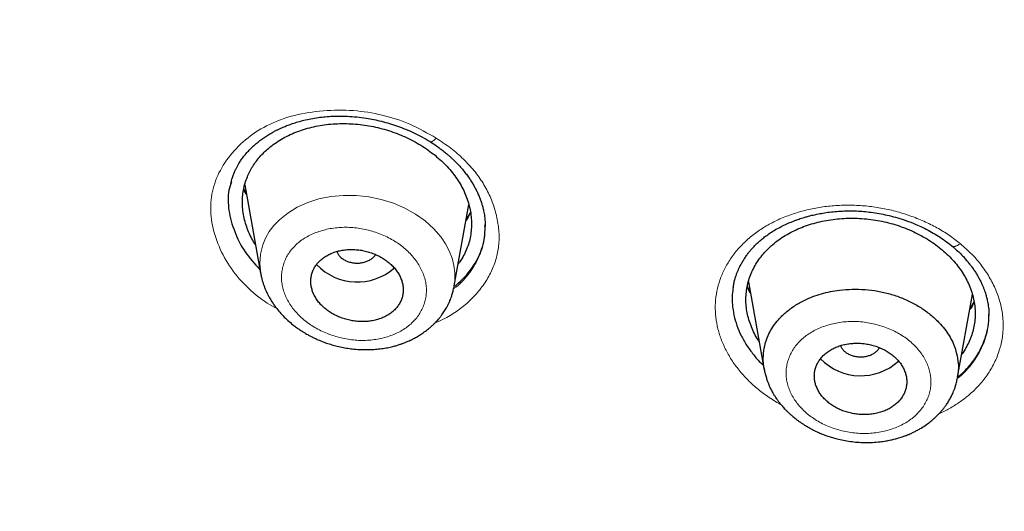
# Model space of a CAD drawing. Header units: millimetres. Extents: x 8 to 1023, y 12 to 832.
# Tile 483 of 656: x 603 to 622, y 780 to 789. Entities that reach past the tile are written whole.
import ezdxf

# ---------------------------------------------------------------- set-up
doc = ezdxf.new("R2010")
doc.units = ezdxf.units.MM

msp = doc.modelspace()

# ---------------------------------------------------------------- linework, layer by layer
at = {"color": 7, "linetype": 'Continuous', "lineweight": 30}
for p, q in [((607.509, 786.007), (607.816, 784.289)), ((611.59, 784.04), (611.872, 785.623)), ((612.184, 785.198), (612.185, 785.209)), ((607.82, 784.283), (607.82, 784.29)), ((617.316, 784.12), (617.622, 782.403)), ((611.585, 784.041), (611.579, 784.015)), ((621.39, 782.265), (621.677, 783.873)), ((621.997, 783.47), (621.996, 783.485))]:
    msp.add_line(p, q, dxfattribs=at)
at = {"color": 8, "linetype": 'Continuous', "lineweight": 0, "flags": 128}
for points in [[(611.118, 786.848), (611.119, 786.847), (611.13, 786.844), (611.143, 786.845), (611.159, 786.851), (611.177, 786.861), (611.196, 786.875), (611.217, 786.893), (611.239, 786.915)], [(607.82, 784.29), (607.802, 784.468), (607.815, 784.657), (607.86, 784.84), (607.915, 784.972), (607.988, 785.098), (608.078, 785.217), (608.184, 785.327), (608.347, 785.459), (608.532, 785.573), (608.736, 785.666), (608.955, 785.735), (609.188, 785.781), (609.43, 785.802), (609.678, 785.8), (609.926, 785.773), (610.169, 785.724), (610.403, 785.651), (610.625, 785.555), (610.832, 785.439), (611.021, 785.304), (611.189, 785.153), (611.332, 784.989), (611.421, 784.857), (611.492, 784.721), (611.546, 784.58), (611.582, 784.438), (611.582, 784.438)], [(621.275, 784.821), (621.285, 784.814), (621.301, 784.809), (621.32, 784.808), (621.341, 784.811), (621.364, 784.818), (621.389, 784.829), (621.416, 784.844), (621.443, 784.862)]]:
    msp.add_lwpolyline(points, dxfattribs=at)
at = {"color": 7, "linetype": 'Continuous', "lineweight": 30}
for centre, start, end in [((609.7, 785.206), 223.2901, 311.5957), ((619.503, 783.383), 224.0488, 312.5667)]:
    msp.add_arc(centre, 1.089, start, end, dxfattribs=at)
for points, knots in [([(599.682, 745.296), (599.045, 745.71), (597.769, 746.537), (595.954, 747.852), (594.215, 749.218), (592.561, 750.639), (590.993, 752.11), (589.514, 753.627), (588.127, 755.19), (586.835, 756.793), (585.64, 758.435), (584.544, 760.114), (583.551, 761.825), (582.662, 763.565), (581.879, 765.332), (581.203, 767.121), (580.634, 768.929), (580.173, 770.754), (579.821, 772.591), (579.58, 774.437), (579.449, 776.289), (579.431, 778.143), (579.525, 779.997), (579.731, 781.845), (580.046, 783.686), (580.472, 785.515), (581.006, 787.329), (581.648, 789.125), (582.396, 790.899), (583.25, 792.649), (584.209, 794.369), (585.272, 796.059), (586.435, 797.713), (587.696, 799.329), (589.053, 800.905), (590.502, 802.438), (592.041, 803.924), (593.668, 805.361), (595.379, 806.746), (597.172, 808.076), (599.044, 809.349), (600.991, 810.562), (603.009, 811.713), (605.094, 812.8), (607.242, 813.822), (609.448, 814.777), (611.71, 815.662), (614.023, 816.476), (616.382, 817.216), (618.785, 817.882), (621.225, 818.472), (623.697, 818.985), (626.198, 819.422), (628.723, 819.78), (631.267, 820.06), (633.826, 820.26), (636.394, 820.386), (638.109, 820.401), (638.967, 820.409)], [0, 0, 0, 0, 0.017858, 0.035716, 0.053573, 0.07143, 0.089286, 0.107143, 0.124999, 0.142856, 0.160713, 0.178571, 0.196429, 0.214287, 0.232143, 0.25, 0.267856, 0.285712, 0.303568, 0.321425, 0.339282, 0.35714, 0.374998, 0.392856, 0.410713, 0.42857, 0.446428, 0.464285, 0.482142, 0.499999, 0.517857, 0.535714, 0.553571, 0.571428, 0.589285, 0.607142, 0.624999, 0.642856, 0.660713, 0.67857, 0.696427, 0.714284, 0.732141, 0.749999, 0.767857, 0.785715, 0.803573, 0.821432, 0.83929, 0.857149, 0.875005, 0.892861, 0.910716, 0.928572, 0.946428, 0.964284, 0.982141, 1, 1, 1, 1]), ([(638.967, 818.009), (638.363, 818.005), (637.155, 817.997), (635.344, 817.932), (633.537, 817.829), (631.733, 817.684), (629.932, 817.497), (628.138, 817.27), (626.406, 817.01), (624.74, 816.723), (623.142, 816.413), (621.561, 816.07), (619.998, 815.696), (618.452, 815.29), (616.871, 814.836), (615.257, 814.332), (613.617, 813.776), (612.006, 813.183), (610.424, 812.556), (608.872, 811.894), (607.347, 811.195), (605.892, 810.481), (604.506, 809.757), (603.192, 809.027), (601.909, 808.271), (600.657, 807.489), (599.437, 806.68), (598.215, 805.823), (596.995, 804.914), (595.784, 803.952), (594.616, 802.964), (593.491, 801.949), (592.408, 800.907), (591.368, 799.838), (590.398, 798.773), (589.498, 797.719), (588.669, 796.68), (587.883, 795.627), (587.142, 794.56), (586.444, 793.479), (585.772, 792.352), (585.13, 791.179), (584.523, 789.96), (583.969, 788.728), (583.469, 787.481), (583.022, 786.222), (582.629, 784.948), (582.298, 783.698), (582.028, 782.477), (581.813, 781.29), (581.646, 780.102), (581.527, 778.911), (581.456, 777.72), (581.433, 776.492), (581.462, 775.23), (581.549, 773.935), (581.692, 772.641), (581.893, 771.348), (582.15, 770.056), (582.464, 768.768), (582.823, 767.522), (583.22, 766.322), (583.651, 765.17), (584.126, 764.03), (584.646, 762.902), (585.211, 761.785), (585.839, 760.646), (586.536, 759.488), (587.305, 758.312), (588.125, 757.153), (588.999, 756.011), (589.924, 754.886), (590.899, 753.781), (591.891, 752.731), (592.892, 751.735), (593.898, 750.792), (594.941, 749.871), (596.02, 748.973), (597.135, 748.096), (598.32, 747.217), (599.579, 746.339), (600.913, 745.464), (602.288, 744.619), (603.703, 743.803), (605.158, 743.016), (606.648, 742.263), (608.124, 741.565), (609.578, 740.921), (611.01, 740.327), (612.463, 739.764), (613.937, 739.231), (615.434, 738.729), (616.999, 738.243), (618.633, 737.778), (620.334, 737.336), (622.053, 736.934), (623.789, 736.571), (625.543, 736.247), (627.31, 735.962), (629.038, 735.725), (630.722, 735.531), (632.361, 735.377), (634.005, 735.258), (635.654, 735.172), (637.309, 735.119), (638.414, 735.113), (638.967, 735.109)], [0, 0, 0, 0, 0.01003, 0.020054, 0.030083, 0.040124, 0.050187, 0.060282, 0.070362, 0.079553, 0.088711, 0.097842, 0.106955, 0.116055, 0.12515, 0.135215, 0.145244, 0.155247, 0.165233, 0.175211, 0.185191, 0.195231, 0.204429, 0.213609, 0.222777, 0.23194, 0.241107, 0.250284, 0.260264, 0.270231, 0.280194, 0.290164, 0.300149, 0.31016, 0.320251, 0.329484, 0.338685, 0.347862, 0.357022, 0.366175, 0.375328, 0.385279, 0.395221, 0.405163, 0.415118, 0.425096, 0.435106, 0.445185, 0.454404, 0.463594, 0.472765, 0.481925, 0.491084, 0.500249, 0.510205, 0.520158, 0.530119, 0.540101, 0.550114, 0.56017, 0.570237, 0.579425, 0.588586, 0.597726, 0.606856, 0.615983, 0.625115, 0.635087, 0.645061, 0.655045, 0.665052, 0.67509, 0.685171, 0.695207, 0.70436, 0.713496, 0.722621, 0.731743, 0.74087, 0.750008, 0.759978, 0.769956, 0.779952, 0.789974, 0.800033, 0.810138, 0.820182, 0.829338, 0.838477, 0.847605, 0.856731, 0.86586, 0.875, 0.885017, 0.895019, 0.905016, 0.915017, 0.92503, 0.935066, 0.945076, 0.954226, 0.963368, 0.97251, 0.981657, 0.990818, 1, 1, 1, 1]), ([(581.934, 776.466), (581.942, 776.968), (581.956, 777.972), (582.075, 779.474), (582.264, 780.971), (582.532, 782.463), (582.875, 783.948), (583.285, 785.398), (583.758, 786.808), (584.286, 788.177), (584.881, 789.532), (585.542, 790.874), (586.279, 792.223), (587.095, 793.574), (587.995, 794.925), (588.964, 796.252), (590.002, 797.556), (591.109, 798.835), (592.26, 800.064), (593.447, 801.239), (594.663, 802.36), (595.932, 803.449), (597.255, 804.508), (598.651, 805.55), (600.123, 806.572), (601.67, 807.571), (603.27, 808.53), (604.923, 809.449), (606.627, 810.326), (608.341, 811.144), (610.059, 811.902), (611.775, 812.601), (613.524, 813.257), (615.305, 813.87), (617.147, 814.447), (619.049, 814.986), (621.01, 815.482), (623.001, 815.927), (625.021, 816.321), (627.068, 816.663), (629.092, 816.946), (631.085, 817.173), (633.04, 817.347), (634.999, 817.472), (636.961, 817.547), (638.968, 817.573), (641.018, 817.547), (643.108, 817.465), (645.192, 817.327), (647.271, 817.133), (649.341, 816.885), (651.357, 816.589), (653.314, 816.249), (655.208, 815.87), (657.078, 815.445), (658.925, 814.975), (660.791, 814.446), (662.672, 813.857), (664.561, 813.204), (666.414, 812.502), (668.231, 811.75), (670.011, 810.951), (671.717, 810.121), (673.347, 809.266), (674.899, 808.392), (676.404, 807.482), (677.862, 806.537), (679.305, 805.534), (680.727, 804.472), (682.122, 803.351), (683.458, 802.194), (684.735, 801.002), (685.954, 799.773), (687.09, 798.536), (688.145, 797.295), (689.117, 796.057), (690.027, 794.797), (690.875, 793.516), (691.676, 792.19), (692.425, 790.819), (693.115, 789.403), (693.733, 787.971), (694.279, 786.521), (694.753, 785.052), (695.147, 783.594), (695.463, 782.154), (695.704, 780.737), (695.875, 779.316), (695.982, 777.893), (695.995, 776.942), (696.002, 776.466)], [0, 0, 0, 0, 0.011674, 0.023319, 0.034953, 0.046594, 0.058259, 0.069953, 0.080961, 0.091959, 0.102962, 0.113984, 0.125039, 0.136637, 0.148231, 0.159838, 0.171475, 0.183157, 0.194877, 0.205905, 0.216918, 0.22793, 0.238954, 0.250002, 0.261585, 0.273174, 0.284784, 0.296429, 0.308126, 0.319837, 0.330846, 0.341843, 0.352841, 0.363852, 0.374887, 0.386465, 0.398061, 0.409688, 0.421363, 0.433098, 0.444853, 0.455881, 0.466873, 0.477842, 0.4888, 0.499758, 0.511447, 0.523122, 0.534797, 0.546486, 0.558206, 0.569931, 0.580933, 0.591898, 0.602839, 0.613767, 0.624694, 0.636409, 0.648098, 0.659775, 0.671455, 0.683154, 0.694888, 0.705917, 0.716904, 0.727863, 0.738806, 0.749745, 0.761427, 0.773085, 0.784734, 0.79639, 0.808067, 0.819807, 0.830858, 0.841874, 0.852868, 0.863854, 0.874847, 0.886477, 0.898088, 0.909698, 0.921323, 0.932981, 0.944738, 0.955821, 0.966873, 0.97791, 0.988948, 1, 1, 1, 1]), ([(607.238, 786.03), (607.245, 786.058), (607.259, 786.111), (607.284, 786.186), (607.311, 786.255), (607.339, 786.317), (607.368, 786.372), (607.401, 786.43), (607.442, 786.495), (607.494, 786.565), (607.55, 786.632), (607.611, 786.698), (607.678, 786.762), (607.75, 786.825), (607.824, 786.882), (607.899, 786.936), (607.977, 786.985), (608.045, 787.024), (608.103, 787.055), (608.151, 787.08), (608.203, 787.104), (608.263, 787.131), (608.335, 787.161), (608.421, 787.192), (608.52, 787.225), (608.635, 787.257), (608.765, 787.288), (608.902, 787.312), (609.044, 787.33), (609.19, 787.342), (609.347, 787.346), (609.515, 787.342), (609.693, 787.329), (609.864, 787.306), (610.025, 787.277), (610.176, 787.243), (610.33, 787.201), (610.487, 787.15), (610.645, 787.09), (610.805, 787.02), (610.964, 786.94), (611.066, 786.879), (611.118, 786.848)], [0, 0, 0, 0, 0.026068, 0.049084, 0.069065, 0.086822, 0.103324, 0.118576, 0.140674, 0.164563, 0.188856, 0.210227, 0.235306, 0.259028, 0.281704, 0.303823, 0.325407, 0.346454, 0.358825, 0.371001, 0.38324, 0.397692, 0.414846, 0.434702, 0.457262, 0.482528, 0.510506, 0.541208, 0.568889, 0.598492, 0.629993, 0.663401, 0.698728, 0.735984, 0.765196, 0.795492, 0.826871, 0.859329, 0.892864, 0.92748, 0.963185, 1, 1, 1, 1]), ([(607.717, 784.845), (607.693, 784.882), (607.644, 784.963), (607.584, 785.09), (607.534, 785.224), (607.497, 785.36), (607.473, 785.498), (607.463, 785.636), (607.466, 785.772), (607.483, 785.906), (607.514, 786.037), (607.556, 786.158), (607.606, 786.267), (607.663, 786.367), (607.73, 786.462), (607.804, 786.554), (607.887, 786.641), (607.983, 786.727), (608.094, 786.813), (608.222, 786.896), (608.358, 786.969), (608.503, 787.033), (608.655, 787.087), (608.813, 787.13), (608.976, 787.163), (609.143, 787.186), (609.316, 787.198), (609.491, 787.199), (609.667, 787.19), (609.842, 787.17), (610.015, 787.14), (610.186, 787.1), (610.354, 787.05), (610.518, 786.99), (610.676, 786.921), (610.829, 786.842), (610.976, 786.755), (611.116, 786.659), (611.247, 786.556), (611.369, 786.447), (611.479, 786.333), (611.578, 786.213), (611.666, 786.089), (611.742, 785.96), (611.805, 785.827), (611.855, 785.692), (611.893, 785.556), (611.916, 785.419), (611.927, 785.282), (611.923, 785.146), (611.907, 785.012), (611.876, 784.88), (611.831, 784.753), (611.773, 784.63), (611.717, 784.534), (611.677, 784.482), (611.666, 784.467)], [0, 0, 0, 0, 0.01693, 0.035902, 0.054906, 0.074063, 0.093488, 0.112618, 0.131686, 0.150903, 0.17006, 0.189075, 0.204855, 0.220762, 0.236871, 0.252833, 0.268749, 0.284686, 0.303848, 0.322986, 0.34221, 0.361315, 0.380322, 0.399396, 0.41838, 0.437394, 0.456557, 0.475986, 0.495342, 0.514468, 0.533481, 0.552495, 0.571629, 0.590666, 0.609632, 0.628643, 0.647817, 0.667266, 0.686632, 0.70576, 0.724764, 0.74376, 0.762866, 0.781828, 0.800968, 0.820242, 0.839356, 0.858449, 0.877601, 0.896727, 0.915967, 0.935081, 0.954052, 0.973203, 0.99222, 1, 1, 1, 1]), ([(611.118, 786.847), (611.153, 786.825), (611.219, 786.782), (611.308, 786.718), (611.384, 786.66), (611.448, 786.607), (611.5, 786.562), (611.544, 786.522), (611.583, 786.485), (611.622, 786.446), (611.672, 786.395), (611.731, 786.329), (611.795, 786.251), (611.852, 786.176), (611.903, 786.102), (611.947, 786.032), (611.988, 785.962), (612.024, 785.892), (612.058, 785.82), (612.088, 785.747), (612.113, 785.677), (612.131, 785.619), (612.144, 785.572), (612.153, 785.536), (612.162, 785.496), (612.171, 785.448), (612.179, 785.396), (612.186, 785.342), (612.189, 785.295), (612.191, 785.255), (612.192, 785.222), (612.192, 785.204), (612.192, 785.196)], [0, 0, 0, 0, 0.0528577, 0.1000278, 0.141558, 0.1774874, 0.2078486, 0.2325585, 0.2565146, 0.2811598, 0.3064918, 0.3542996, 0.4026164, 0.4475956, 0.4891277, 0.5310097, 0.5688489, 0.6093455, 0.6506093, 0.6913355, 0.7315437, 0.7684839, 0.7895598, 0.8076776, 0.8279758, 0.853627, 0.8846188, 0.9124887, 0.9389542, 0.9623013, 0.9826113, 1, 1, 1, 1]), ([(607.25, 786.068), (607.232, 786.013), (607.173, 785.835), (607.19, 785.503), (607.298, 785.098), (607.494, 784.704), (607.701, 784.475), (607.803, 784.363)], [0, 0, 0, 0, 0.09722, 0.318665, 0.551701, 0.780655, 1, 1, 1, 1]), ([(607.537, 785.848), (607.525, 785.869), (607.508, 785.896), (607.495, 785.924), (607.491, 785.931)], [0, 0, 0, 0, 0.770163, 1, 1, 1, 1]), ([(638.967, 757.772), (638.677, 757.774), (638.1, 757.78), (637.238, 757.822), (636.383, 757.889), (635.536, 757.983), (634.701, 758.104), (633.879, 758.251), (633.069, 758.423), (632.267, 758.62), (631.472, 758.844), (630.689, 759.093), (629.92, 759.367), (629.167, 759.666), (628.431, 759.989), (627.719, 760.334), (627.034, 760.697), (626.377, 761.078), (625.745, 761.478), (625.136, 761.899), (624.55, 762.341), (623.989, 762.804), (623.455, 763.288), (622.951, 763.789), (622.479, 764.304), (622.043, 764.828), (621.64, 765.361), (621.268, 765.908), (620.926, 766.469), (620.615, 767.045), (620.337, 767.631), (620.095, 768.225), (619.889, 768.827), (619.719, 769.432), (619.587, 770.038), (619.493, 770.641), (619.437, 771.245), (619.418, 771.853), (619.436, 772.465), (619.492, 773.079), (619.586, 773.689), (619.717, 774.295), (619.885, 774.894), (620.088, 775.485), (620.327, 776.069), (620.602, 776.649), (620.915, 777.228), (621.263, 777.801), (621.645, 778.364), (622.058, 778.91), (622.502, 779.44), (622.974, 779.951), (623.473, 780.442), (623.999, 780.915), (624.555, 781.371), (625.142, 781.814), (625.76, 782.24), (626.405, 782.648), (627.072, 783.033), (627.761, 783.397), (628.469, 783.736), (629.194, 784.05), (629.936, 784.342), (630.699, 784.612), (631.487, 784.861), (632.292, 785.087), (633.112, 785.289), (633.938, 785.464), (634.771, 785.611), (635.605, 785.731), (636.44, 785.823), (637.277, 785.888), (638.12, 785.929), (638.684, 785.934), (638.967, 785.936)], [0, 0, 0, 0, 0.014159, 0.028223, 0.042217, 0.056171, 0.07011, 0.083813, 0.097555, 0.111362, 0.125259, 0.139229, 0.153196, 0.167188, 0.181231, 0.195318, 0.209088, 0.222807, 0.2365, 0.250192, 0.264058, 0.277953, 0.291906, 0.305946, 0.319988, 0.333701, 0.347419, 0.361168, 0.374973, 0.389034, 0.403038, 0.417011, 0.430979, 0.445042, 0.458843, 0.472563, 0.486228, 0.499866, 0.513826, 0.527725, 0.54159, 0.55545, 0.569331, 0.583014, 0.596771, 0.610628, 0.62461, 0.638888, 0.65304, 0.667092, 0.681072, 0.695008, 0.708678, 0.722358, 0.736075, 0.749854, 0.763893, 0.77786, 0.791781, 0.805683, 0.819594, 0.833293, 0.847052, 0.860897, 0.874853, 0.88906, 0.903157, 0.91717, 0.931126, 0.945052, 0.958727, 0.972426, 0.986175, 1, 1, 1, 1]), ([(620.439, 775.708), (620.447, 775.73), (620.469, 775.785), (620.509, 775.887), (620.56, 776.01), (620.615, 776.139), (620.668, 776.259), (620.718, 776.369), (620.763, 776.465), (620.802, 776.547), (620.837, 776.618), (620.871, 776.687), (620.906, 776.758), (620.945, 776.834), (620.991, 776.921), (621.044, 777.021), (621.105, 777.133), (621.173, 777.253), (621.241, 777.37), (621.308, 777.483), (621.372, 777.589), (621.436, 777.693), (621.498, 777.79), (621.555, 777.879), (621.607, 777.958), (621.653, 778.027), (621.694, 778.087), (621.73, 778.139), (621.761, 778.184), (621.79, 778.226), (621.818, 778.266), (621.848, 778.309), (621.882, 778.356), (621.919, 778.407), (621.96, 778.463), (622.004, 778.522), (622.053, 778.588), (622.114, 778.669), (622.188, 778.765), (622.274, 778.873), (622.361, 778.982), (622.447, 779.087), (622.533, 779.189), (622.617, 779.287), (622.709, 779.394), (622.809, 779.506), (622.917, 779.625), (623.022, 779.738), (623.135, 779.857), (623.259, 779.985), (623.397, 780.122), (623.537, 780.26), (623.681, 780.397), (623.829, 780.535), (623.984, 780.674), (624.135, 780.807), (624.282, 780.933), (624.425, 781.053), (624.574, 781.176), (624.732, 781.302), (624.896, 781.43), (625.067, 781.56), (625.231, 781.682), (625.385, 781.793), (625.524, 781.891), (625.654, 781.981), (625.767, 782.059), (625.865, 782.125), (625.949, 782.18), (626.025, 782.23), (626.089, 782.272), (626.14, 782.305), (626.18, 782.33), (626.218, 782.355), (626.262, 782.382), (626.313, 782.415), (626.373, 782.452), (626.442, 782.495), (626.518, 782.542), (626.664, 782.63), (626.88, 782.758), (627.171, 782.923), (627.473, 783.088), (627.786, 783.252), (628.134, 783.427), (628.516, 783.609), (628.93, 783.796), (629.347, 783.974), (629.762, 784.141), (630.172, 784.297), (630.575, 784.441), (630.938, 784.564), (631.262, 784.668), (631.547, 784.756), (631.83, 784.839), (632.112, 784.918), (632.396, 784.994), (632.682, 785.067), (632.975, 785.138), (633.273, 785.206), (633.582, 785.273), (633.898, 785.337), (634.233, 785.401), (634.583, 785.462), (634.945, 785.52), (635.231, 785.562), (635.44, 785.591), (635.578, 785.609), (635.722, 785.627), (635.875, 785.645), (636.041, 785.664), (636.221, 785.683), (636.413, 785.702), (636.618, 785.721), (636.837, 785.74), (637.068, 785.757), (637.313, 785.774), (637.566, 785.788), (637.827, 785.8), (638.095, 785.81), (638.375, 785.818), (638.667, 785.823), (638.866, 785.824), (638.967, 785.824)], [0, 0, 0, 0, 0.003722, 0.0097, 0.017788, 0.025344, 0.032368, 0.038859, 0.044818, 0.049377, 0.053565, 0.05748, 0.06167, 0.066218, 0.071124, 0.07737, 0.084117, 0.091367, 0.09912, 0.105423, 0.112018, 0.118524, 0.124509, 0.129975, 0.134921, 0.139109, 0.142836, 0.146102, 0.148908, 0.151263, 0.153935, 0.156453, 0.15929, 0.162843, 0.166135, 0.169869, 0.174045, 0.178661, 0.185314, 0.192484, 0.199504, 0.206329, 0.212961, 0.219399, 0.225644, 0.233915, 0.241821, 0.249362, 0.256593, 0.26598, 0.275431, 0.284946, 0.294526, 0.304171, 0.314009, 0.324337, 0.332808, 0.341591, 0.350688, 0.360099, 0.369827, 0.379872, 0.389888, 0.398231, 0.406023, 0.413262, 0.419951, 0.424822, 0.429355, 0.433548, 0.437214, 0.43969, 0.441759, 0.443624, 0.445914, 0.448675, 0.451843, 0.455465, 0.459539, 0.463905, 0.478331, 0.493129, 0.508302, 0.523856, 0.539485, 0.559224, 0.578778, 0.598128, 0.617196, 0.635746, 0.653744, 0.671176, 0.683791, 0.696193, 0.708387, 0.720381, 0.732317, 0.744678, 0.756758, 0.769254, 0.782167, 0.795417, 0.808494, 0.823685, 0.838507, 0.85296, 0.858538, 0.864059, 0.869753, 0.875956, 0.88267, 0.889898, 0.897639, 0.905897, 0.914671, 0.923965, 0.933779, 0.944118, 0.954347, 0.965047, 0.97622, 0.98787, 1, 1, 1, 1]), ([(611.904, 785.477), (611.904, 785.477), (611.899, 785.468), (611.888, 785.449), (611.87, 785.417), (611.847, 785.382), (611.831, 785.357), (611.823, 785.346)], [0, 0, 0, 0, 0.019533, 0.193357, 0.443629, 0.733475, 1, 1, 1, 1]), ([(617.019, 784.013), (617.024, 784.039), (617.032, 784.088), (617.05, 784.16), (617.07, 784.226), (617.092, 784.287), (617.114, 784.342), (617.136, 784.392), (617.163, 784.445), (617.195, 784.504), (617.234, 784.568), (617.277, 784.631), (617.321, 784.689), (617.365, 784.743), (617.414, 784.798), (617.471, 784.856), (617.538, 784.918), (617.612, 784.979), (617.697, 785.042), (617.792, 785.106), (617.896, 785.166), (618, 785.22), (618.083, 785.258), (618.142, 785.283), (618.177, 785.296), (618.205, 785.307), (618.233, 785.318), (618.265, 785.329), (618.303, 785.343), (618.349, 785.358), (618.404, 785.375), (618.472, 785.394), (618.556, 785.416), (618.655, 785.438), (618.77, 785.459), (618.898, 785.478), (619.039, 785.492), (619.192, 785.501), (619.345, 785.502), (619.493, 785.496), (619.635, 785.484), (619.785, 785.464), (619.94, 785.436), (620.102, 785.399), (620.268, 785.352), (620.437, 785.295), (620.597, 785.231), (620.746, 785.162), (620.883, 785.089), (621.018, 785.009), (621.151, 784.92), (621.233, 784.854), (621.276, 784.821)], [0, 0, 0, 0, 0.0213812, 0.0405475, 0.0575097, 0.072548, 0.0865684, 0.0996467, 0.1117924, 0.1289711, 0.1473532, 0.1662127, 0.1832708, 0.1985057, 0.2147348, 0.2330497, 0.2534571, 0.2745572, 0.295376, 0.3210197, 0.3460986, 0.3695447, 0.3911307, 0.4002017, 0.4071884, 0.4125414, 0.4180798, 0.4239948, 0.4323103, 0.4412718, 0.4514064, 0.46477, 0.4807598, 0.4993723, 0.5206017, 0.5444406, 0.5694128, 0.5967088, 0.6263239, 0.6500754, 0.6751674, 0.7016101, 0.7294108, 0.7585719, 0.7890905, 0.8209574, 0.8541585, 0.8816702, 0.9100152, 0.939186, 0.9691794, 1, 1, 1, 1]), ([(611.598, 784.028), (611.691, 784.114), (611.879, 784.289), (612.071, 784.601), (612.187, 784.919), (612.189, 785.135), (612.191, 785.233)], [0, 0, 0, 0, 0.260025, 0.527058, 0.785538, 1, 1, 1, 1]), ([(617.276, 783.923), (617.282, 783.967), (617.295, 784.056), (617.332, 784.186), (617.381, 784.313), (617.443, 784.436), (617.519, 784.554), (617.606, 784.666), (617.706, 784.772), (617.815, 784.871), (617.936, 784.961), (618.066, 785.043), (618.206, 785.117), (618.352, 785.182), (618.506, 785.236), (618.667, 785.281), (618.834, 785.316), (619.005, 785.341), (619.178, 785.356), (619.351, 785.36), (619.526, 785.353), (619.701, 785.335), (619.874, 785.308), (620.045, 785.27), (620.212, 785.222), (620.376, 785.163), (620.534, 785.096), (620.686, 785.019), (620.83, 784.934), (620.967, 784.841), (621.094, 784.741), (621.211, 784.634), (621.318, 784.521), (621.414, 784.403), (621.498, 784.279), (621.57, 784.152), (621.629, 784.021), (621.676, 783.888), (621.709, 783.753), (621.728, 783.618), (621.733, 783.483), (621.724, 783.349), (621.702, 783.217), (621.666, 783.087), (621.617, 782.961), (621.553, 782.838), (621.503, 782.756), (621.472, 782.716), (621.47, 782.713)], [0, 0, 0, 0, 0.022126, 0.044331, 0.06666, 0.088828, 0.110929, 0.133379, 0.15556, 0.177613, 0.199681, 0.221905, 0.244082, 0.266132, 0.288195, 0.310412, 0.332918, 0.355348, 0.377524, 0.399583, 0.421661, 0.443897, 0.466083, 0.488135, 0.510192, 0.532393, 0.554872, 0.576957, 0.599134, 0.621469, 0.643666, 0.665789, 0.68791, 0.710114, 0.732442, 0.754608, 0.776703, 0.79918, 0.821376, 0.843427, 0.865475, 0.887658, 0.909868, 0.931933, 0.953992, 0.976185, 0.99865, 1, 1, 1, 1]), ([(621.276, 784.82), (621.308, 784.793), (621.368, 784.742), (621.448, 784.666), (621.515, 784.596), (621.572, 784.53), (621.62, 784.471), (621.66, 784.42), (621.69, 784.378), (621.713, 784.343), (621.735, 784.31), (621.762, 784.267), (621.794, 784.212), (621.83, 784.145), (621.861, 784.081), (621.886, 784.022), (621.906, 783.971), (621.923, 783.922), (621.937, 783.878), (621.948, 783.839), (621.958, 783.8), (621.968, 783.757), (621.978, 783.707), (621.987, 783.65), (621.994, 783.592), (621.998, 783.542), (621.999, 783.5), (621.999, 783.479), (621.999, 783.469)], [0, 0, 0, 0, 0.069745, 0.132583, 0.188606, 0.237882, 0.28512, 0.324006, 0.354574, 0.377763, 0.40137, 0.427168, 0.472125, 0.52192, 0.572023, 0.609522, 0.646632, 0.682085, 0.712735, 0.738443, 0.763832, 0.791819, 0.825683, 0.86544, 0.906475, 0.942548, 0.973665, 1, 1, 1, 1]), ([(608.809, 784.009), (608.816, 783.984), (608.829, 783.933), (608.863, 783.857), (608.907, 783.782), (608.962, 783.71), (609.026, 783.642), (609.099, 783.58), (609.179, 783.523), (609.266, 783.474), (609.359, 783.432), (609.455, 783.398), (609.554, 783.372), (609.654, 783.355), (609.755, 783.346), (609.855, 783.346), (609.952, 783.355), (610.047, 783.373), (610.137, 783.398), (610.221, 783.432), (610.299, 783.474), (610.37, 783.522), (610.432, 783.577), (610.485, 783.638), (610.529, 783.705), (610.562, 783.776), (610.585, 783.85), (610.596, 783.927), (610.595, 784.006), (610.584, 784.086), (610.56, 784.165), (610.526, 784.243), (610.48, 784.319), (610.425, 784.391), (610.36, 784.458), (610.287, 784.52), (610.206, 784.576), (610.118, 784.625), (610.026, 784.667), (609.929, 784.701), (609.83, 784.726), (609.73, 784.742), (609.629, 784.75), (609.529, 784.75), (609.432, 784.74), (609.338, 784.722), (609.248, 784.696), (609.164, 784.661), (609.087, 784.62), (609.017, 784.571), (608.955, 784.515), (608.902, 784.454), (608.859, 784.387), (608.827, 784.316), (608.805, 784.242), (608.795, 784.166), (608.795, 784.088), (608.804, 784.036), (608.809, 784.009)], [0, 0, 0, 0, 0.017392, 0.034785, 0.052967, 0.071207, 0.08939, 0.107555, 0.125778, 0.143944, 0.161968, 0.180048, 0.198072, 0.215894, 0.233771, 0.251592, 0.269238, 0.286939, 0.304584, 0.322155, 0.339781, 0.357351, 0.37498, 0.392665, 0.410293, 0.428091, 0.445946, 0.463744, 0.481749, 0.499814, 0.517819, 0.535977, 0.554194, 0.572352, 0.590538, 0.608782, 0.626968, 0.645047, 0.663182, 0.681261, 0.699148, 0.71709, 0.734976, 0.752669, 0.770416, 0.788109, 0.805689, 0.823324, 0.840903, 0.858499, 0.876151, 0.893746, 0.911439, 0.929189, 0.946882, 0.964569, 0.982312, 1, 1, 1, 1]), ([(609.306, 784.711), (609.307, 784.707), (609.311, 784.684), (609.335, 784.645), (609.376, 784.596), (609.43, 784.554), (609.473, 784.534), (609.495, 784.523)], [0, 0, 0, 0, 0.055228, 0.291376, 0.527614, 0.763852, 1, 1, 1, 1]), ([(609.495, 784.523), (609.519, 784.515), (609.566, 784.498), (609.643, 784.486), (609.722, 784.483), (609.799, 784.492), (609.873, 784.513), (609.94, 784.543), (609.997, 784.582), (610.037, 784.619), (610.052, 784.644), (610.056, 784.652)], [0, 0, 0, 0, 0.118338, 0.236721, 0.355104, 0.473441, 0.591779, 0.710162, 0.828545, 0.946883, 1, 1, 1, 1]), ([(607.82, 784.283), (607.822, 784.271), (607.827, 784.245), (607.838, 784.197), (607.852, 784.143), (607.87, 784.084), (607.891, 784.024), (607.913, 783.969), (607.933, 783.924), (607.951, 783.887), (607.967, 783.856), (607.984, 783.824), (608.004, 783.788), (608.04, 783.729), (608.095, 783.648), (608.172, 783.551), (608.257, 783.458), (608.348, 783.37), (608.437, 783.295), (608.516, 783.234), (608.581, 783.189), (608.64, 783.151), (608.691, 783.12), (608.739, 783.092), (608.792, 783.063), (608.853, 783.032), (608.921, 783.001), (608.997, 782.969), (609.083, 782.936), (609.179, 782.904), (609.286, 782.875), (609.4, 782.849), (609.518, 782.828), (609.647, 782.812), (609.782, 782.802), (609.922, 782.801), (610.053, 782.808), (610.174, 782.821), (610.286, 782.839), (610.383, 782.86), (610.465, 782.883), (610.532, 782.904), (610.586, 782.923), (610.627, 782.939), (610.66, 782.952), (610.693, 782.966), (610.734, 782.985), (610.788, 783.012), (610.854, 783.047), (610.93, 783.093), (611.008, 783.146), (611.078, 783.199), (611.136, 783.248), (611.183, 783.291), (611.226, 783.335), (611.265, 783.376), (611.296, 783.412), (611.319, 783.441), (611.34, 783.467), (611.363, 783.499), (611.389, 783.537), (611.414, 783.576), (611.436, 783.614), (611.453, 783.645), (611.467, 783.671), (611.477, 783.692), (611.486, 783.712), (611.495, 783.733), (611.508, 783.763), (611.525, 783.806), (611.546, 783.866), (611.567, 783.942), (611.579, 783.998), (611.585, 784.028)], [0, 0, 0, 0, 0.007289, 0.015011, 0.028346, 0.042698, 0.056417, 0.069466, 0.080938, 0.087971, 0.094168, 0.101764, 0.110702, 0.119968, 0.144791, 0.169739, 0.194541, 0.219873, 0.245486, 0.262496, 0.278164, 0.29179, 0.302833, 0.312372, 0.323886, 0.337645, 0.35153, 0.367145, 0.384495, 0.403569, 0.424371, 0.44691, 0.469829, 0.491891, 0.519963, 0.546493, 0.571476, 0.594911, 0.6168, 0.637151, 0.653056, 0.666991, 0.678464, 0.687453, 0.692998, 0.699919, 0.708986, 0.720211, 0.736967, 0.75496, 0.774157, 0.794521, 0.807648, 0.820958, 0.833969, 0.846086, 0.856604, 0.863161, 0.869432, 0.877644, 0.887754, 0.897833, 0.906956, 0.915124, 0.920381, 0.925349, 0.930034, 0.93458, 0.940605, 0.950873, 0.964193, 0.98057, 1, 1, 1, 1]), ([(617.02, 784.014), (617.013, 783.968), (616.996, 783.857), (617, 783.676), (617.03, 783.473), (617.087, 783.272), (617.17, 783.076), (617.278, 782.886), (617.412, 782.705), (617.522, 782.576), (617.593, 782.512), (617.605, 782.501)], [0, 0, 0, 0, 0.0866166, 0.2126979, 0.3401116, 0.4676337, 0.5937697, 0.7198848, 0.8473454, 0.9748884, 1, 1, 1, 1]), ([(617.522, 782.964), (617.516, 782.972), (617.482, 783.022), (617.431, 783.117), (617.371, 783.249), (617.324, 783.383), (617.29, 783.519), (617.271, 783.654), (617.264, 783.789), (617.272, 783.878), (617.276, 783.923)], [0, 0, 0, 0, 0.029759, 0.167702, 0.307127, 0.447919, 0.586739, 0.724441, 0.861901, 1, 1, 1, 1]), ([(617.348, 783.937), (617.343, 783.947), (617.326, 783.973), (617.309, 784.005), (617.297, 784.028), (617.294, 784.034)], [0, 0, 0, 0, 0.285133, 0.833923, 1, 1, 1, 1]), ([(617.627, 782.425), (617.622, 782.45), (617.603, 782.537), (617.603, 782.689), (617.625, 782.859), (617.67, 783.01), (617.728, 783.141), (617.804, 783.266), (617.907, 783.397), (618.043, 783.53), (618.215, 783.659), (618.393, 783.76), (618.568, 783.837), (618.736, 783.892), (618.911, 783.935), (619.031, 783.952), (619.092, 783.961)], [0, 0, 0, 0, 0.035104, 0.123111, 0.210869, 0.276383, 0.341623, 0.407, 0.472601, 0.560334, 0.64826, 0.736219, 0.802176, 0.868113, 0.93404, 1, 1, 1, 1]), ([(619.092, 783.961), (619.174, 783.968), (619.337, 783.982), (619.586, 783.974), (619.833, 783.944), (620.074, 783.889), (620.304, 783.811), (620.521, 783.711), (620.722, 783.59), (620.903, 783.452), (621.048, 783.312), (621.16, 783.176), (621.244, 783.047), (621.311, 782.912), (621.366, 782.759), (621.4, 782.586), (621.41, 782.415), (621.392, 782.309), (621.385, 782.266)], [0, 0, 0, 0, 0.068188, 0.136294, 0.204164, 0.271668, 0.339102, 0.407014, 0.475264, 0.543609, 0.611791, 0.662714, 0.713451, 0.764335, 0.815428, 0.883788, 0.952312, 1, 1, 1, 1]), ([(621.709, 783.738), (621.707, 783.736), (621.701, 783.724), (621.689, 783.702), (621.668, 783.668), (621.648, 783.637), (621.635, 783.617), (621.63, 783.611)], [0, 0, 0, 0, 0.049821, 0.266039, 0.53198, 0.846572, 1, 1, 1, 1]), ([(621.383, 782.262), (621.406, 782.28), (621.498, 782.351), (621.63, 782.496), (621.776, 782.694), (621.886, 782.908), (621.961, 783.133), (621.998, 783.327), (621.995, 783.446), (621.994, 783.486)], [0, 0, 0, 0, 0.0572069, 0.2276652, 0.3976963, 0.5698349, 0.7412312, 0.9111106, 1, 1, 1, 1]), ([(618.599, 782.289), (618.6, 782.264), (618.602, 782.215), (618.618, 782.139), (618.645, 782.063), (618.683, 781.987), (618.732, 781.915), (618.79, 781.848), (618.858, 781.785), (618.933, 781.727), (619.016, 781.677), (619.104, 781.633), (619.198, 781.597), (619.295, 781.57), (619.395, 781.55), (619.495, 781.539), (619.596, 781.537), (619.695, 781.544), (619.792, 781.559), (619.886, 781.582), (619.974, 781.614), (620.057, 781.653), (620.132, 781.7), (620.2, 781.753), (620.259, 781.812), (620.309, 781.877), (620.348, 781.947), (620.377, 782.02), (620.395, 782.096), (620.401, 782.174), (620.396, 782.252), (620.379, 782.331), (620.351, 782.408), (620.313, 782.483), (620.263, 782.555), (620.204, 782.622), (620.136, 782.685), (620.06, 782.742), (619.977, 782.792), (619.888, 782.835), (619.795, 782.87), (619.697, 782.898), (619.598, 782.917), (619.497, 782.927), (619.396, 782.928), (619.297, 782.921), (619.2, 782.906), (619.107, 782.882), (619.019, 782.85), (618.937, 782.81), (618.862, 782.763), (618.794, 782.709), (618.736, 782.649), (618.687, 782.584), (618.648, 782.515), (618.62, 782.442), (618.603, 782.366), (618.6, 782.315), (618.599, 782.289)], [0, 0, 0, 0, 0.017088, 0.034177, 0.052216, 0.070312, 0.088351, 0.106389, 0.124483, 0.142521, 0.160487, 0.178511, 0.196477, 0.214336, 0.23225, 0.250108, 0.267868, 0.285683, 0.303442, 0.321155, 0.338924, 0.356636, 0.374374, 0.392169, 0.409907, 0.427732, 0.445615, 0.463441, 0.481378, 0.499373, 0.517311, 0.535334, 0.553416, 0.57144, 0.589486, 0.607589, 0.625635, 0.64363, 0.661682, 0.679677, 0.697571, 0.71552, 0.733414, 0.7512, 0.769043, 0.786829, 0.804548, 0.822324, 0.840043, 0.857766, 0.875544, 0.893266, 0.911037, 0.928866, 0.946637, 0.964406, 0.982231, 1, 1, 1, 1]), ([(619.113, 782.882), (619.114, 782.875), (619.121, 782.85), (619.148, 782.81), (619.191, 782.762), (619.23, 782.737), (619.25, 782.724)], [0, 0, 0, 0, 0.103981, 0.402692, 0.701403, 1, 1, 1, 1]), ([(619.25, 782.724), (619.271, 782.714), (619.314, 782.692), (619.388, 782.671), (619.465, 782.661), (619.544, 782.661), (619.621, 782.674), (619.694, 782.696), (619.759, 782.728), (619.814, 782.769), (619.85, 782.808), (619.863, 782.833), (619.867, 782.841)], [0, 0, 0, 0, 0.105771, 0.211583, 0.317395, 0.423166, 0.528937, 0.634749, 0.740561, 0.846332, 0.952103, 1, 1, 1, 1]), ([(617.623, 782.426), (617.629, 782.395), (617.641, 782.335), (617.664, 782.253), (617.687, 782.187), (617.709, 782.129), (617.731, 782.079), (617.751, 782.037), (617.77, 781.999), (617.793, 781.958), (617.82, 781.913), (617.85, 781.867), (617.882, 781.821), (617.913, 781.779), (617.944, 781.741), (617.972, 781.708), (618, 781.676), (618.033, 781.641), (618.071, 781.602), (618.117, 781.559), (618.17, 781.511), (618.223, 781.467), (618.273, 781.429), (618.317, 781.397), (618.363, 781.366), (618.406, 781.338), (618.442, 781.316), (618.469, 781.299), (618.489, 781.288), (618.511, 781.275), (618.542, 781.258), (618.587, 781.235), (618.641, 781.209), (618.707, 781.179), (618.782, 781.148), (618.864, 781.118), (618.951, 781.091), (619.052, 781.063), (619.169, 781.038), (619.302, 781.016), (619.44, 781.002), (619.584, 780.995), (619.732, 780.998), (619.868, 781.009), (619.987, 781.025), (620.084, 781.044), (620.167, 781.063), (620.234, 781.082), (620.286, 781.098), (620.325, 781.111), (620.356, 781.122), (620.38, 781.131), (620.399, 781.139), (620.418, 781.146), (620.446, 781.158), (620.489, 781.176), (620.547, 781.204), (620.613, 781.238), (620.693, 781.285), (620.779, 781.341), (620.865, 781.406), (620.934, 781.465), (620.992, 781.519), (621.042, 781.571), (621.085, 781.62), (621.126, 781.671), (621.166, 781.725), (621.208, 781.788), (621.242, 781.847), (621.268, 781.896), (621.286, 781.933), (621.303, 781.972), (621.323, 782.022), (621.346, 782.085), (621.369, 782.165), (621.38, 782.223), (621.387, 782.255)], [0, 0, 0, 0, 0.019523, 0.036834, 0.052069, 0.065635, 0.077715, 0.08673, 0.095191, 0.103943, 0.115272, 0.126712, 0.137276, 0.149807, 0.159679, 0.167445, 0.176042, 0.185877, 0.196737, 0.20909, 0.223403, 0.239672, 0.249784, 0.26052, 0.271859, 0.282174, 0.290422, 0.29661, 0.300744, 0.303799, 0.311417, 0.321101, 0.332851, 0.346663, 0.362507, 0.379347, 0.396662, 0.414445, 0.438889, 0.46419, 0.490361, 0.517411, 0.545345, 0.57417, 0.595503, 0.614526, 0.631166, 0.645418, 0.655099, 0.663245, 0.669853, 0.674921, 0.67864, 0.681948, 0.686672, 0.696425, 0.709396, 0.725101, 0.740438, 0.765455, 0.787554, 0.806527, 0.822297, 0.836636, 0.851074, 0.86335, 0.877146, 0.892995, 0.910566, 0.920022, 0.928746, 0.937293, 0.948443, 0.962609, 0.979798, 1, 1, 1, 1])]:
    msp.add_open_spline(points, degree=3, knots=knots, dxfattribs=at)
at = {"color": 8, "linetype": 'Continuous', "lineweight": 0}
for points, knots in [([(582.435, 776.529), (582.449, 777.2), (582.475, 778.536), (582.687, 780.532), (583.025, 782.511), (583.498, 784.474), (584.104, 786.42), (584.844, 788.35), (585.718, 790.256), (586.719, 792.129), (587.844, 793.958), (589.088, 795.738), (590.452, 797.471), (591.934, 799.157), (593.533, 800.796), (595.246, 802.379), (597.063, 803.899), (598.975, 805.346), (600.978, 806.72), (603.071, 808.021), (605.255, 809.249), (607.527, 810.403), (609.881, 811.478), (612.301, 812.467), (614.777, 813.367), (617.304, 814.175), (619.884, 814.892), (622.515, 815.519), (625.196, 816.054), (627.915, 816.495), (630.654, 816.838), (633.404, 817.084), (636.161, 817.232), (638.926, 817.283), (641.697, 817.235), (644.472, 817.088), (647.237, 816.843), (649.978, 816.5), (652.682, 816.064), (655.348, 815.535), (657.975, 814.912), (660.565, 814.195), (663.111, 813.382), (665.6, 812.48), (668.019, 811.493), (670.359, 810.425), (672.621, 809.28), (674.805, 808.056), (676.91, 806.751), (678.928, 805.369), (680.85, 803.916), (682.665, 802.4), (684.369, 800.827), (685.963, 799.198), (687.446, 797.514), (688.819, 795.774), (690.074, 793.982), (691.206, 792.148), (692.206, 790.281), (693.075, 788.388), (693.813, 786.468), (694.422, 784.522), (694.9, 782.55), (695.243, 780.556), (695.46, 778.546), (695.487, 777.202), (695.501, 776.53)], [0, 0, 0, 0, 0.015712, 0.031331, 0.046897, 0.062447, 0.078018, 0.093647, 0.109364, 0.125068, 0.140678, 0.156238, 0.171786, 0.187361, 0.20301, 0.218729, 0.234412, 0.250011, 0.265566, 0.281113, 0.296691, 0.312337, 0.328056, 0.343741, 0.359332, 0.374883, 0.390432, 0.406015, 0.421689, 0.437408, 0.453066, 0.468652, 0.484201, 0.499753, 0.515345, 0.531016, 0.546736, 0.5624, 0.57798, 0.593531, 0.609088, 0.62469, 0.640388, 0.656108, 0.671748, 0.687324, 0.702876, 0.718439, 0.734052, 0.749753, 0.765462, 0.781092, 0.796672, 0.812229, 0.827796, 0.843417, 0.85913, 0.874841, 0.89046, 0.906024, 0.921572, 0.937142, 0.95278, 0.96849, 0.98424, 1, 1, 1, 1]), ([(695.278, 776.332), (695.27, 776.83), (695.256, 777.825), (695.137, 779.316), (694.946, 780.803), (694.678, 782.287), (694.334, 783.763), (693.925, 785.2), (693.456, 786.593), (692.934, 787.942), (692.348, 789.275), (691.698, 790.592), (690.971, 791.918), (690.165, 793.248), (689.274, 794.58), (688.315, 795.891), (687.286, 797.179), (686.188, 798.444), (685.05, 799.657), (683.879, 800.815), (682.682, 801.919), (681.433, 802.99), (680.134, 804.029), (678.758, 805.056), (677.303, 806.066), (675.767, 807.056), (674.179, 808.007), (672.538, 808.918), (670.851, 809.785), (669.157, 810.591), (667.466, 811.335), (665.78, 812.021), (664.061, 812.665), (662.311, 813.266), (660.495, 813.835), (658.614, 814.368), (656.669, 814.86), (654.698, 815.301), (652.7, 815.69), (650.68, 816.027), (648.684, 816.306), (646.72, 816.528), (644.792, 816.698), (642.858, 816.819), (640.92, 816.892), (638.939, 816.917), (636.919, 816.891), (634.863, 816.809), (632.812, 816.673), (630.767, 816.483), (628.727, 816.238), (626.734, 815.945), (624.795, 815.609), (622.916, 815.233), (621.061, 814.811), (619.23, 814.343), (617.386, 813.82), (615.535, 813.239), (613.681, 812.597), (611.863, 811.908), (610.081, 811.171), (608.331, 810.385), (606.647, 809.567), (605.034, 808.722), (603.497, 807.856), (602.006, 806.955), (600.561, 806.018), (599.135, 805.026), (597.732, 803.978), (596.357, 802.873), (595.041, 801.732), (593.781, 800.556), (592.579, 799.344), (591.457, 798.123), (590.416, 796.898), (589.457, 795.677), (588.56, 794.436), (587.725, 793.174), (586.933, 791.863), (586.19, 790.502), (585.502, 789.094), (584.888, 787.671), (584.347, 786.233), (583.88, 784.78), (583.494, 783.344), (583.185, 781.928), (582.949, 780.536), (582.782, 779.139), (582.678, 777.737), (582.665, 776.801), (582.659, 776.332)], [0, 0, 0, 0, 0.011718, 0.023422, 0.035131, 0.046861, 0.058633, 0.070374, 0.081376, 0.092351, 0.103314, 0.114278, 0.125258, 0.136845, 0.148439, 0.160058, 0.171716, 0.183431, 0.19516, 0.206169, 0.21715, 0.228117, 0.239082, 0.250059, 0.261698, 0.273343, 0.285009, 0.296711, 0.308463, 0.320158, 0.331114, 0.342058, 0.353001, 0.363957, 0.374937, 0.386579, 0.398224, 0.409886, 0.42158, 0.43332, 0.445046, 0.456045, 0.467022, 0.477988, 0.488955, 0.499937, 0.511584, 0.523217, 0.534851, 0.5465, 0.558178, 0.569924, 0.580979, 0.591996, 0.602988, 0.613967, 0.624945, 0.636586, 0.648202, 0.659808, 0.671417, 0.683046, 0.69478, 0.705845, 0.716869, 0.727865, 0.738844, 0.74982, 0.761474, 0.77311, 0.784742, 0.796386, 0.808059, 0.819799, 0.830845, 0.841849, 0.852823, 0.863782, 0.874741, 0.886479, 0.898182, 0.909866, 0.921548, 0.933247, 0.944959, 0.955973, 0.966969, 0.977962, 0.988967, 1, 1, 1, 1]), ([(608.132, 783.605), (608.07, 783.638), (607.844, 783.758), (607.522, 784.034), (607.192, 784.428), (606.969, 784.868), (606.843, 785.323), (606.841, 785.773), (606.967, 786.199), (607.214, 786.589), (607.552, 786.93), (607.978, 787.196), (608.479, 787.374), (609.037, 787.46), (609.617, 787.466), (610.191, 787.377), (610.744, 787.197), (611.072, 787.01), (611.239, 786.915)], [0, 0, 0, 0, 0.02414, 0.088082, 0.151711, 0.21793, 0.285, 0.348763, 0.41222, 0.478411, 0.545156, 0.608842, 0.672464, 0.739027, 0.805697, 0.869495, 0.933302, 1, 1, 1, 1]), ([(611.239, 786.915), (611.335, 786.851), (611.524, 786.726), (611.771, 786.512), (611.982, 786.284), (612.156, 786.039), (612.293, 785.779), (612.391, 785.506), (612.452, 785.229), (612.469, 784.956), (612.441, 784.692), (612.368, 784.438), (612.251, 784.194), (612.09, 783.963), (611.895, 783.749), (611.667, 783.563), (611.441, 783.419), (611.28, 783.351), (611.215, 783.324)], [0, 0, 0, 0, 0.065766, 0.129411, 0.1919, 0.254249, 0.317481, 0.382579, 0.448479, 0.512138, 0.574564, 0.63682, 0.699983, 0.765082, 0.830935, 0.894604, 0.957109, 1, 1, 1, 1]), ([(607.545, 785.808), (607.524, 785.842), (607.503, 785.876), (607.488, 785.912), (607.487, 785.913)], [0, 0, 0, 0, 0.976179, 1, 1, 1, 1]), ([(617.963, 781.724), (617.882, 781.771), (617.72, 781.865), (617.502, 782.029), (617.305, 782.207), (617.132, 782.4), (616.983, 782.605), (616.862, 782.817), (616.769, 783.037), (616.705, 783.262), (616.671, 783.489), (616.668, 783.715), (616.697, 783.938), (616.757, 784.157), (616.846, 784.368), (616.963, 784.569), (617.108, 784.757), (617.279, 784.931), (617.473, 785.089), (617.689, 785.228), (617.927, 785.347), (618.183, 785.445), (618.453, 785.523), (618.731, 785.577), (619.018, 785.608), (619.309, 785.615), (619.602, 785.6), (619.893, 785.56), (620.181, 785.497), (620.462, 785.41), (620.733, 785.303), (620.989, 785.175), (621.228, 785.03), (621.371, 784.918), (621.443, 784.862)], [0, 0, 0, 0, 0.031447, 0.062515, 0.093555, 0.124918, 0.156352, 0.187438, 0.218513, 0.249911, 0.281243, 0.312267, 0.343345, 0.374834, 0.406313, 0.437395, 0.468427, 0.499754, 0.530918, 0.561867, 0.592965, 0.624575, 0.65606, 0.687158, 0.718205, 0.749544, 0.780752, 0.811744, 0.842871, 0.87448, 0.906146, 0.93739, 0.968558, 1, 1, 1, 1]), ([(619.869, 771.723), (619.866, 771.768), (619.83, 772.265), (619.936, 773.219), (620.201, 774.563), (620.664, 775.876), (621.298, 777.146), (622.104, 778.368), (623.072, 779.529), (624.191, 780.612), (625.452, 781.612), (626.846, 782.519), (628.354, 783.324), (629.964, 784.018), (631.661, 784.594), (633.427, 785.049), (635.243, 785.375), (637.095, 785.579), (638.342, 785.604), (638.967, 785.617)], [0, 0, 0, 0, 0.006217, 0.068774, 0.131257, 0.193422, 0.255247, 0.317437, 0.37975, 0.441655, 0.503558, 0.56587, 0.628062, 0.689886, 0.752043, 0.814255, 0.876079, 0.937874, 1, 1, 1, 1]), ([(611.906, 785.463), (611.89, 785.426), (611.864, 785.37), (611.827, 785.318), (611.814, 785.3)], [0, 0, 0, 0, 0.652328, 1, 1, 1, 1]), ([(638.967, 785.351), (638.14, 785.328), (636.486, 785.282), (634.044, 784.919), (631.689, 784.348), (629.455, 783.553), (627.386, 782.559), (625.515, 781.376), (623.877, 780.028), (622.491, 778.538), (621.387, 776.928), (620.59, 775.227), (620.103, 773.465), (619.937, 771.67), (620.105, 769.873), (620.598, 768.11), (621.397, 766.411), (622.503, 764.805), (623.888, 763.318), (625.528, 761.969), (627.404, 760.792), (629.455, 759.791), (630.947, 759.298), (631.683, 759.055)], [0, 0, 0, 0, 0.0476, 0.095172, 0.142976, 0.19039, 0.238202, 0.285788, 0.333285, 0.380995, 0.428716, 0.476398, 0.524112, 0.571896, 0.61977, 0.667604, 0.715185, 0.762743, 0.810456, 0.857982, 0.905631, 0.953392, 1, 1, 1, 1]), ([(611.033, 784.109), (611.025, 784.144), (611.009, 784.216), (610.968, 784.322), (610.915, 784.426), (610.85, 784.528), (610.773, 784.625), (610.687, 784.716), (610.59, 784.8), (610.484, 784.878), (610.37, 784.948), (610.25, 785.01), (610.123, 785.063), (609.99, 785.107), (609.855, 785.142), (609.718, 785.166), (609.58, 785.18), (609.443, 785.183), (609.307, 785.176), (609.175, 785.157), (609.046, 785.129), (608.922, 785.09), (608.804, 785.042), (608.695, 784.985), (608.596, 784.919), (608.508, 784.845), (608.43, 784.763), (608.364, 784.675), (608.31, 784.58), (608.269, 784.48), (608.24, 784.377), (608.225, 784.271), (608.224, 784.164), (608.238, 784.056), (608.264, 783.948), (608.304, 783.842), (608.357, 783.738), (608.423, 783.636), (608.499, 783.539), (608.586, 783.448), (608.682, 783.363), (608.788, 783.286), (608.902, 783.216), (609.023, 783.154), (609.15, 783.101), (609.282, 783.057), (609.418, 783.022), (609.555, 782.997), (609.693, 782.983), (609.83, 782.98), (609.966, 782.988), (610.098, 783.006), (610.227, 783.034), (610.351, 783.073), (610.468, 783.121), (610.577, 783.178), (610.676, 783.244), (610.764, 783.319), (610.842, 783.401), (610.908, 783.49), (610.962, 783.585), (611.003, 783.684), (611.032, 783.788), (611.047, 783.894), (611.049, 784.001), (611.038, 784.073), (611.033, 784.109)], [0, 0, 0, 0, 0.015601, 0.031132, 0.046741, 0.062575, 0.078384, 0.093962, 0.10946, 0.125031, 0.14064, 0.156161, 0.171738, 0.187514, 0.203294, 0.218858, 0.23436, 0.249951, 0.265412, 0.281137, 0.296789, 0.312422, 0.328327, 0.343927, 0.359382, 0.374857, 0.39047, 0.405989, 0.421567, 0.437357, 0.453183, 0.46877, 0.484276, 0.499862, 0.515489, 0.531044, 0.546676, 0.562534, 0.57837, 0.593955, 0.609439, 0.624977, 0.64061, 0.656143, 0.671719, 0.687481, 0.703337, 0.718937, 0.734431, 0.749976, 0.765596, 0.781123, 0.796706, 0.812493, 0.828305, 0.843878, 0.859372, 0.874949, 0.89038, 0.906154, 0.921796, 0.93743, 0.953329, 0.96895, 0.984452, 1, 1, 1, 1]), ([(611.575, 783.986), (611.58, 783.989), (611.698, 784.064), (611.871, 784.262), (612.07, 784.572), (612.177, 784.891), (612.182, 785.105), (612.184, 785.198)], [0, 0, 0, 0, 0.011058, 0.274714, 0.537688, 0.799249, 1, 1, 1, 1]), ([(621.443, 784.862), (621.521, 784.794), (621.677, 784.657), (621.87, 784.427), (622.03, 784.184), (622.153, 783.93), (622.236, 783.67), (622.278, 783.406), (622.279, 783.143), (622.235, 782.883), (622.15, 782.631), (622.026, 782.391), (621.865, 782.167), (621.684, 781.98), (621.496, 781.825), (621.309, 781.701), (621.153, 781.613), (621.056, 781.572), (621.032, 781.561)], [0, 0, 0, 0, 0.068815, 0.137519, 0.207134, 0.276241, 0.344728, 0.413611, 0.482323, 0.550945, 0.620554, 0.690002, 0.758613, 0.827417, 0.879405, 0.930897, 0.982352, 1, 1, 1, 1]), ([(611.582, 784.438), (611.59, 784.374), (611.606, 784.246), (611.603, 784.113), (611.587, 784.046), (611.585, 784.041)], [0, 0, 0, 0, 0.48012, 0.959371, 1, 1, 1, 1]), ([(617.355, 783.898), (617.34, 783.922), (617.316, 783.961), (617.298, 784.003), (617.292, 784.019)], [0, 0, 0, 0, 0.611478, 1, 1, 1, 1]), ([(621.711, 783.722), (621.7, 783.698), (621.676, 783.643), (621.641, 783.593), (621.622, 783.566)], [0, 0, 0, 0, 0.4554401, 1, 1, 1, 1]), ([(619.159, 783.34), (619.114, 783.334), (619.024, 783.322), (618.895, 783.291), (618.771, 783.251), (618.652, 783.201), (618.541, 783.143), (618.44, 783.076), (618.349, 783.001), (618.269, 782.919), (618.201, 782.83), (618.145, 782.737), (618.101, 782.638), (618.07, 782.534), (618.052, 782.429), (618.048, 782.323), (618.057, 782.216), (618.081, 782.111), (618.118, 782.006), (618.168, 781.904), (618.23, 781.804), (618.304, 781.709), (618.389, 781.619), (618.483, 781.536), (618.587, 781.46), (618.699, 781.392), (618.818, 781.332), (618.944, 781.281), (619.075, 781.24), (619.211, 781.207), (619.349, 781.185), (619.487, 781.173), (619.625, 781.171), (619.761, 781.181), (619.895, 781.2), (620.025, 781.23), (620.149, 781.271), (620.268, 781.321), (620.379, 781.38), (620.481, 781.447), (620.572, 781.521), (620.651, 781.604), (620.719, 781.692), (620.775, 781.786), (620.819, 781.885), (620.85, 781.988), (620.868, 782.093), (620.872, 782.199), (620.863, 782.306), (620.839, 782.412), (620.803, 782.516), (620.753, 782.618), (620.691, 782.717), (620.617, 782.812), (620.532, 782.903), (620.438, 782.986), (620.334, 783.062), (620.222, 783.13), (620.102, 783.189), (619.976, 783.24), (619.845, 783.282), (619.709, 783.315), (619.571, 783.338), (619.432, 783.35), (619.294, 783.352), (619.204, 783.344), (619.159, 783.34)], [0, 0, 0, 0, 0.015636, 0.031188, 0.046807, 0.062642, 0.078441, 0.094012, 0.109513, 0.125103, 0.140643, 0.156136, 0.171734, 0.187585, 0.203394, 0.218959, 0.234438, 0.249988, 0.265444, 0.281214, 0.296837, 0.312441, 0.328334, 0.343939, 0.359411, 0.374905, 0.390539, 0.406071, 0.421647, 0.437412, 0.453231, 0.468819, 0.484329, 0.499918, 0.51556, 0.531113, 0.546731, 0.562566, 0.578452, 0.594055, 0.609533, 0.625048, 0.640647, 0.656163, 0.671746, 0.687544, 0.703307, 0.718866, 0.734376, 0.749995, 0.765524, 0.781013, 0.796611, 0.812465, 0.828284, 0.843857, 0.859337, 0.874879, 0.890347, 0.906113, 0.921746, 0.937346, 0.953306, 0.968964, 0.984475, 1, 1, 1, 1]), ([(621.383, 782.239), (621.406, 782.257), (621.496, 782.329), (621.629, 782.474), (621.775, 782.673), (621.876, 782.869), (621.943, 783.056), (621.982, 783.228), (622, 783.367), (621.997, 783.448), (621.997, 783.47)], [0, 0, 0, 0, 0.056355, 0.227181, 0.39785, 0.568471, 0.696485, 0.82457, 0.952828, 1, 1, 1, 1]), ([(638.967, 758.525), (638.417, 758.537), (637.317, 758.56), (635.679, 758.741), (634.067, 759.028), (632.5, 759.429), (630.998, 759.941), (629.571, 760.555), (628.233, 761.268), (626.999, 762.071), (625.883, 762.958), (624.892, 763.919), (624.034, 764.945), (623.321, 766.026), (622.761, 767.154), (622.354, 768.318), (622.105, 769.507), (622.02, 770.709), (622.104, 771.91), (622.349, 773.098), (622.754, 774.261), (623.312, 775.392), (624.024, 776.476), (624.882, 777.504), (625.873, 778.466), (626.987, 779.352), (628.219, 780.157), (629.556, 780.871), (630.982, 781.486), (632.484, 781.998), (634.05, 782.402), (635.664, 782.69), (637.309, 782.873), (638.414, 782.896), (638.967, 782.908)], [0, 0, 0, 0, 0.031064, 0.062067, 0.093356, 0.124704, 0.155811, 0.18702, 0.218399, 0.249627, 0.280787, 0.312059, 0.343336, 0.374515, 0.405706, 0.437031, 0.468425, 0.499833, 0.531192, 0.562493, 0.593771, 0.625055, 0.65636, 0.687663, 0.718916, 0.750058, 0.781245, 0.812621, 0.843877, 0.874965, 0.906275, 0.937628, 0.968773, 1, 1, 1, 1])]:
    msp.add_open_spline(points, degree=3, knots=knots, dxfattribs=at)

doc.saveas('drawing.dxf')
